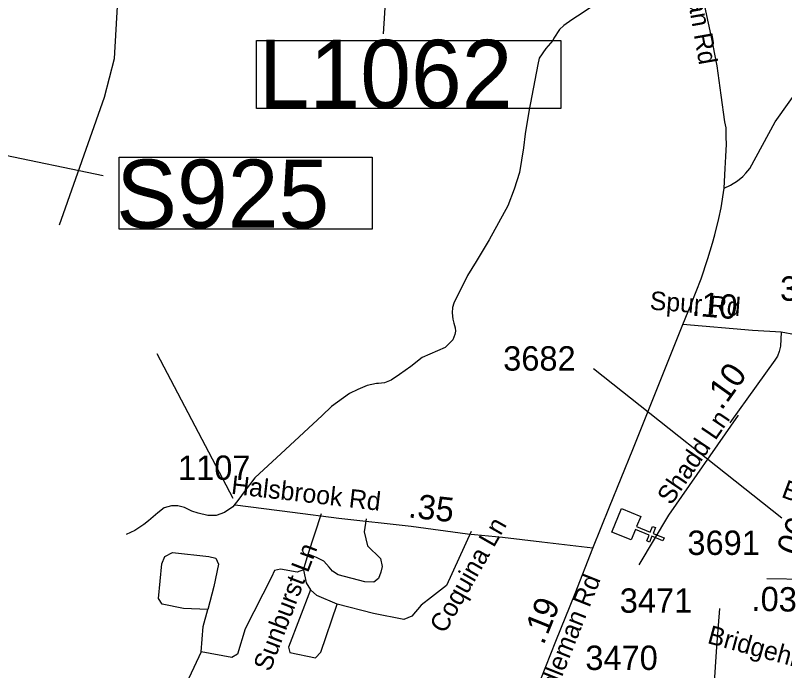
# Model space of a CAD drawing. Extents: x 1662474 to 1856135, y 779280 to 917889.
# Drawn here: x 1759240 to 1763187, y 810871 to 814234 of the extents above; entities that cross this region are included whole.
import ezdxf

# ---------------------------------------------------------------- set-up
doc = ezdxf.new("R2010")
doc.units = 0
for name, color, linetype in [('Exist Cultural Church CELL', 7, 'Continuous'), ('Exist Hydrographic Misc Water Feature', 7, 'Continuous'), ('Exist Road Non-System Type 51', 7, 'Continuous'), ('Exist Road Non-System Type 51 Label', 7, 'Continuous'), ('Exist Road Primary Interstate Structure Cantilever Sign Number Label', 7, 'Continuous'), ('Exist Road Primary Interstate Structure Ovrhead Sign CELL', 7, 'Continuous'), ('Exist Road Secondary Mileage Hundredths English Label', 7, 'Continuous'), ('Exist Road Secondary Mileage Tenths English Label', 7, 'Continuous'), ('Exist Road Secondary Type 20 Attributed', 7, 'Continuous'), ('Exist Road Secondary Type 51 Attributed', 7, 'Continuous'), ('Exist Road Secondary Type 51 Label', 7, 'Continuous'), ('Exist Road Secondary Type 51 Number Label', 7, 'Continuous')]:
    doc.layers.add(name, color=color, linetype=linetype)

msp = doc.modelspace()

# ---------------------------------------------------------------- linework, layer by layer
at = {"layer": 'Exist Cultural Church CELL'}
msp.add_lwpolyline([(1762448.7, 811662.6), (1762427.4, 811609.8), (1762498, 811581.2), (1762510, 811610.8), (1762524.8, 811604.8), (1762512.8, 811575.2), (1762568.5, 811552.6), (1762562.5, 811537.7), (1762506.7, 811560.3), (1762494.7, 811530.7), (1762479.9, 811536.7), (1762491.9, 811566.3), (1762421.4, 811595), (1762399.6, 811541.6), (1762301, 811581.6), (1762350.1, 811702.7)], close=True, dxfattribs=at)
at = {"layer": 'Exist Hydrographic Misc Water Feature'}
for points in [[(1759467, 813158.4), (1759697.1, 813813.4), (1759749, 814012.6), (1759788.1, 814697.8), (1760154.2, 815635.6), (1760164, 815812.7), (1760099, 816020.8), (1760100, 816135.6), (1760168.1, 816245.9), (1760285.2, 816325.5), (1760460.1, 816384.3), (1760537.2, 816550.1), (1760581.1, 816884.1), (1760641.2, 817066.6), (1760836.2, 817446.7), (1761038.1, 817688.8), (1761149.1, 817972), (1761217.2, 818161)], [(1762378.6, 814857.9), (1762392.3, 814833.8), (1762400.3, 814817.7), (1762404, 814797.6), (1762409.7, 814765.6), (1762405.2, 814683.6), (1762390.7, 814637.7), (1762310.9, 814410.3), (1762286.5, 814368.5), (1762245.9, 814320.8), (1762205.7, 814285.1), (1762153.4, 814247.6), (1762095.2, 814210), (1762054.8, 814182.3), (1762032.6, 814160.5), (1762002.3, 814116.7), (1761998.2, 814104.8), (1761961.4, 814063.5), (1761927.5, 814013.3)], [(1761927.5, 814013.3), (1761921.1, 813981.4), (1761875.2, 813739.7), (1761856.3, 813625.8), (1761847.7, 813553.9), (1761826.6, 813428), (1761799.9, 813342.2), (1761767.3, 813256.5), (1761671.8, 813081.2), (1761604.7, 812969.7), (1761560.2, 812898.1), (1761489.1, 812756.6), (1761482.9, 812734.6), (1761480.6, 812706.7), (1761484.3, 812674.6), (1761490.3, 812654.6), (1761496, 812630.5), (1761497.9, 812612.5), (1761495.8, 812596.5), (1761485.6, 812568.6), (1761445.2, 812528.9), (1761326.7, 812477.9), (1761268.4, 812432.3), (1761211.8, 812390.8), (1761167.5, 812361.1), (1761133.5, 812347.4), (1761103.6, 812343.7), (1761093.5, 812343.8), (1761045.3, 812334.2), (1760997.1, 812314.5), (1760955.1, 812292.9), (1760862.4, 812225.6), (1760814, 812180), (1760626.6, 812005.5), (1760469.3, 811860.8), (1760414.8, 811789.2), (1760386.5, 811751.4), (1760356.1, 811711.6), (1760313.9, 811682), (1760269.6, 811666.3), (1760227.8, 811666.7), (1760177.7, 811679.1), (1760145.8, 811689.4), (1760108, 811707.6), (1760074, 811715.9), (1760042, 811716.2), (1760003.9, 811706.5), (1759971.7, 811680.8), (1759923.5, 811639.2), (1759899.3, 811621.3), (1759852.9, 811589.8), (1759808.9, 811570.1)]]:
    msp.add_lwpolyline(points, dxfattribs=at)
at = {"layer": 'Exist Road Non-System Type 51'}
for p, q in [((1760742.9, 811468), (1760810.6, 811677.7)), ((1760718.2, 811387.9), (1760742.9, 811468))]:
    msp.add_line(p, q, dxfattribs=at)
for points in [[(1760357.8, 811754.7), (1759968.1, 812496.4)], [(1762949, 812182), (1762591.6, 811668.5), (1762439.4, 811413.4)], [(1761040.5, 811650.7), (1761030, 811582.7), (1761047.6, 811511.2), (1761114, 811446.4), (1761122.1, 811405.5), (1761115.4, 811375.6), (1761103.2, 811343.4), (1761079.9, 811325.8), (1761032.6, 811326.8), (1760897.2, 811362.2), (1760867.4, 811381.1), (1760849.8, 811401.6), (1760822.9, 811432.9), (1760784.9, 811451.4), (1760742.9, 811468)], [(1761578.6, 811585.6), (1761452.6, 811308.2), (1761375.6, 811247.2), (1761322.1, 811206.6), (1761273.9, 811150.9), (1761233.1, 811133.4), (1761077.5, 811164.6), (1760890.6, 811212.4)], [(1760227.1, 811184.8), (1760102, 811189.2), (1759994.1, 811211.9), (1759973.9, 811241.5), (1759991.5, 811419.2), (1760006.4, 811456.7), (1760046.9, 811477.7), (1760232.4, 811456.7), (1760269.1, 811447.5), (1760282.5, 811416.8), (1760258.1, 811302.6), (1760227.1, 811184.8)], [(1760718.2, 811387.9), (1760686.1, 811376.9), (1760600.9, 811390.9), (1760569.6, 811384.2), (1760553.6, 811351.4), (1760419.2, 811086.1), (1760380.1, 810956.2), (1760351.6, 810938.1), (1760193.4, 810967.2)], [(1760718.2, 811387.9), (1760732.1, 811321.8), (1760755, 811285)], [(1760755, 811285), (1760641.4, 810991.6), (1760648.1, 810964), (1760780.9, 810936.8), (1760808.2, 810965.6), (1760890.6, 811212.4)], [(1760890.6, 811212.4), (1760786.1, 811256.7), (1760755, 811285)], [(1760193.4, 810967.2), (1760204.1, 811097.1), (1760227.1, 811184.8)], [(1760193.4, 810967.2), (1760129.5, 810831.5), (1760095.6, 810296.6)]]:
    msp.add_lwpolyline(points, dxfattribs=at)
at = {"layer": 'Exist Road Primary Interstate Structure Cantilever Sign Number Label'}
msp.add_line((1761499.1, 819882.7), (1761127, 814139.7), dxfattribs=at)
msp.add_lwpolyline([(1760476.5, 814104.9), (1762039.5, 814104.9), (1762039.5, 813756), (1760476.5, 813756)], close=True, dxfattribs=at)
at = {"layer": 'Exist Road Primary Interstate Structure Ovrhead Sign CELL'}
msp.add_line((1756327.2, 814109.5), (1759690.1, 813412.6), dxfattribs=at)
msp.add_lwpolyline([(1759773.3, 813506), (1761071.1, 813506), (1761071.1, 813137.3), (1759773.3, 813137.3)], close=True, dxfattribs=at)
at = {"layer": 'Exist Road Secondary Type 20 Attributed'}
msp.add_lwpolyline([(1763168.8, 812607.6), (1763165.7, 812535.6), (1763159.6, 812509.4), (1763149.9, 812485), (1763137.4, 812463.6), (1763041.1, 812330), (1762906.6, 812142.4)], dxfattribs=at)
at = {"layer": 'Exist Road Secondary Type 51 Attributed'}
for points in [[(1762877.5, 813346.8), (1762882.7, 813447.9), (1762885.6, 813509.9), (1762888.8, 813573.3), (1762887.6, 813608), (1762886.8, 813656.8), (1762881, 813686.9), (1762861.7, 813823.7), (1762840.8, 813974), (1762809.5, 814130.5), (1762763.4, 814345.4), (1762723.9, 814561.5), (1762666.9, 814877.8), (1762602.1, 815238.2), (1762537.6, 815541.9)], [(1762877.5, 813346.8), (1762909.1, 813362.2), (1762945.1, 813383.9), (1762972.7, 813406.1), (1762988.5, 813423.4), (1763008.3, 813447), (1763138.5, 813687.6), (1763371.3, 814014.8)], [(1762665.3, 812647.5), (1762708.3, 812751), (1762758.5, 812880.9), (1762792.9, 812985.1), (1762816.6, 813065), (1762828.4, 813106.9), (1762849, 813191.1), (1762861.6, 813246.6), (1762877.5, 813346.8)], [(1762202.6, 811498.6), (1762289.3, 811712.2), (1762408.2, 812006.1), (1762510.9, 812261.7), (1762551.4, 812365.6), (1762665.3, 812647.5)], [(1763168.8, 812607.6), (1763022.2, 812617), (1762665.3, 812647.5)], [(1765530.1, 811994.1), (1765037.3, 812048.6), (1764408.1, 812115.2), (1764128.6, 812150.8), (1764057.8, 812166.5), (1763951.3, 812202.7), (1763845, 812260.6), (1763641.6, 812385.6), (1763407, 812526.3), (1763310, 812576.3), (1763242.4, 812593.7), (1763168.8, 812607.6)], [(1762202.6, 811498.6), (1761940.6, 811529.6), (1761739, 811554.3), (1761560.7, 811570.8), (1761271.1, 811610.2), (1760899.4, 811651.5), (1760661.7, 811682.3), (1760368.2, 811720.8)], [(1761827.6, 810555.7), (1761910.2, 810761.5), (1762013, 811022.9), (1762111.9, 811267.1), (1762202.6, 811498.6)], [(1763299, 811339.1), (1763096.1, 811341.8)], [(1762853.4, 811190.3), (1762836.9, 810992.4), (1762824.2, 810786.2), (1762815.8, 810618), (1762811.5, 810547.5), (1762808.4, 810493.4), (1762803.6, 810450.2), (1762797, 810388.3), (1762790.9, 810330), (1762784.7, 810282.2), (1762778.8, 810250.1), (1762772.5, 810219.1)]]:
    msp.add_lwpolyline(points, dxfattribs=at)
at = {"layer": 'Exist Road Secondary Type 51 Number Label'}
msp.add_line((1763172.2, 811653.8), (1762206.2, 812419.1), dxfattribs=at)

# ---------------------------------------------------------------- texts
at = {"layer": 'Exist Road Non-System Type 51 Label'}
for s, rotation, p in [('Shadd Ln', 55.7499, (1762605, 811715.9)), ('Coquina Ln', 60.3403, (1761443, 811056.8)), ('Sunburst Ln', 69.1132, (1760547.1, 810861.5))]:
    msp.add_text(s, height=95, rotation=rotation, dxfattribs=at).set_placement(p)
at = {"layer": 'Exist Road Primary Interstate Structure Cantilever Sign Number Label'}
msp.add_text('L1062', height=350, dxfattribs=at).set_placement((1760489.1, 813758.1))
at = {"layer": 'Exist Road Primary Interstate Structure Ovrhead Sign CELL'}
msp.add_text('S925', height=350, dxfattribs=at).set_placement((1759757.2, 813143.4))
at = {"layer": 'Exist Road Secondary Mileage Hundredths English Label'}
msp.add_text('.35', height=125, rotation=353.6599, dxfattribs=at).set_placement((1761252.5, 811657.7))
at = {"layer": 'Exist Road Secondary Mileage Tenths English Label'}
for s, rotation, p in [('.10', 355.118, (1762707.9, 812693.2)), ('.10', 54.3613, (1762863.7, 812202.2)), ('.06', 69.4438, (1763242.9, 811409.2)), ('.03', 358.868, (1763016.6, 811178)), ('9', 67.952, (1762002.2, 811127.3)), ('1', 67.952, (1761970.5, 811049)), ('.', 68.5323, (1761950.5, 810998.5))]:
    msp.add_text(s, height=125, rotation=rotation, dxfattribs=at).set_placement(p)
at = {"layer": 'Exist Road Secondary Type 51 Label'}
for s, rotation, p in [('Randleman Rd', 279.9595, (1762602.7, 814810)), ('Spur Rd', 355.8025, (1762493.2, 812723.8)), ('Halsbrook Rd', 353.4466, (1760344.6, 811779)), ('Bridgeway Dr', 339.5793, (1763165.5, 811763.5)), ('Randleman Rd', 68.3771, (1761932.9, 810553.8)), ('Bridgehill Ct', 344.7964, (1762786.2, 811013.2))]:
    msp.add_text(s, height=95, rotation=rotation, dxfattribs=at).set_placement(p)
at = {"layer": 'Exist Road Secondary Type 51 Number Label'}
for s, p in [('3430', (1763164, 812769.1)), ('3682', (1761743.1, 812410.6)), ('1107', (1760074.5, 811849.9)), ('3691', (1762688.3, 811464.7)), ('3471', (1762341.2, 811167.9)), ('3470', (1762164.7, 810874.4))]:
    msp.add_text(s, height=125, dxfattribs=at).set_placement(p)

doc.saveas('drawing.dxf')
